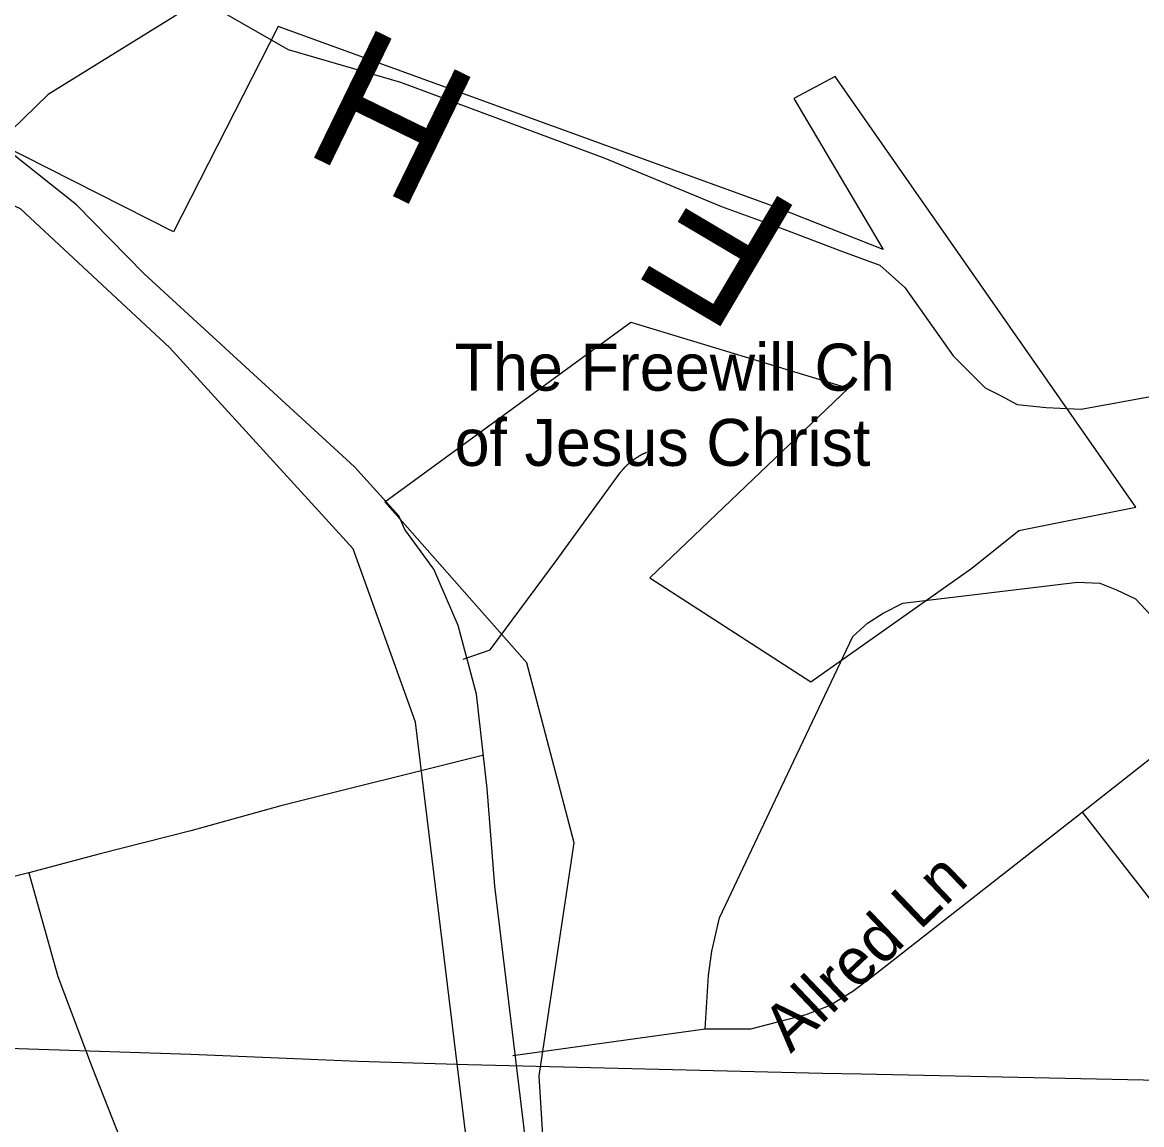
# Model space of a CAD drawing. Extents: x 1268485 to 1426702, y 514839 to 616766.
# Drawn here: x 1377078 to 1379031, y 540290 to 542213 of the extents above; entities that cross this region are included whole.
import ezdxf

# ---------------------------------------------------------------- set-up
doc = ezdxf.new("R2010")
doc.units = 0
for name, color, linetype in [('Old_Level_10', 7, 'Continuous'), ('Old_Level_22', 7, 'Continuous'), ('Old_Level_29', 7, 'Continuous'), ('Old_Level_32', 7, 'Continuous'), ('Old_Level_35', 7, 'Continuous'), ('Old_Level_48', 7, 'Continuous'), ('Old_Level_49', 7, 'Continuous'), ('Old_Level_56', 7, 'Continuous')]:
    doc.layers.add(name, color=color, linetype=linetype)

msp = doc.modelspace()

# ---------------------------------------------------------------- linework, layer by layer
at = {"layer": 'Old_Level_22'}
msp.add_line((1377832.355, 541652.199), (1377832.355, 541652.199), dxfattribs=at)
at = {"layer": 'Old_Level_29'}
msp.add_lwpolyline([(1378235.034, 538965.895), (1378176.071, 539089.297), (1378102.134, 539273.422), (1378086.167, 539347.983), (1378059.556, 539433.197), (1378047.317, 539485.38), (1378028.688, 539573.256), (1378002.076, 539826.232), (1377953.11, 540287.991), (1377902.548, 540705.537), (1377889.243, 540875.964), (1377870.614, 541040.532), (1377838.68, 541160.363), (1377796.102, 541258.891), (1377745.541, 541328.126), (1377734.896, 541352.093), (1377657.723, 541437.306), (1377290.855, 541774.023), (1377172.929, 541894.415), (1377036.385, 542002.767)], dxfattribs=at)
at = {"layer": 'Old_Level_32'}
for points in [[(1377390.16, 542252.58), (1377123.277, 542087.042), (1377036.385, 542002.767)], [(1377390.16, 542252.58), (1377542.221, 542165.297), (1377737.727, 542108.11), (1378094.605, 541975.679), (1378297.87, 541891.405), (1378406.571, 541852.175), (1378508.893, 541813.151), (1378574.062, 541789.073), (1378617.508, 541749.945), (1378701.958, 541631.154), (1378717.925, 541615.176), (1378757.843, 541575.233), (1378784.453, 541561.919), (1378813.726, 541545.941), (1378864.288, 541540.615), (1378925.494, 541537.952), (1379052.741, 541561.144)]]:
    msp.add_lwpolyline(points, dxfattribs=at)
at = {"layer": 'Old_Level_35'}
for p, q in [((1378021.871, 541290.236), (1378120.501, 541426.288)), ((1378926.766, 540834.867), (1379171.086, 541026.898)), ((1378926.766, 540834.867), (1379254.542, 540414.048)), ((1377933.904, 540410.204), (1378269.369, 540456.751))]:
    msp.add_line(p, q, dxfattribs=at)
for points in [[(1378120.501, 541426.288), (1378120.911, 541426.75), (1378121.219, 541427.262), (1378121.629, 541427.775), (1378122.039, 541428.185), (1378122.347, 541428.698), (1378122.757, 541429.108), (1378123.167, 541429.621), (1378123.475, 541430.082), (1378123.987, 541430.543), (1378124.397, 541431.004), (1378124.705, 541431.517), (1378125.115, 541431.927), (1378125.525, 541432.389), (1378125.833, 541432.901), (1378126.345, 541433.311), (1378126.755, 541433.772), (1378127.165, 541434.183), (1378127.473, 541434.695), (1378127.986, 541435.105), (1378128.396, 541435.567), (1378128.703, 541435.977), (1378129.216, 541436.438), (1378129.626, 541436.9), (1378130.036, 541437.31), (1378130.549, 541437.771), (1378130.856, 541438.181), (1378131.369, 541438.54), (1378131.779, 541439.001), (1378132.087, 541439.463), (1378132.599, 541439.873), (1378133.009, 541440.232), (1378133.522, 541440.693), (1378134.035, 541441.103), (1378134.342, 541441.514), (1378134.855, 541441.924), (1378135.265, 541442.334), (1378135.778, 541442.744), (1378136.29, 541443.102), (1378136.598, 541443.564), (1378137.111, 541443.923), (1378137.623, 541444.333), (1378138.033, 541444.743), (1378138.546, 541445.102), (1378138.956, 541445.512), (1378139.366, 541445.871), (1378139.879, 541446.23), (1378140.391, 541446.64), (1378140.904, 541446.998), (1378141.417, 541447.358), (1378141.724, 541447.768), (1378142.237, 541448.126), (1378142.749, 541448.485), (1378143.262, 541448.895), (1378143.775, 541449.254), (1378144.287, 541449.613), (1378144.8, 541449.921), (1378145.21, 541450.331), (1378145.723, 541450.689), (1378146.133, 541450.997), (1378146.645, 541451.356), (1378147.158, 541451.664), (1378147.671, 541452.074), (1378148.081, 541452.381), (1378148.798, 541452.689), (1378149.209, 541453.047), (1378149.721, 541453.355), (1378150.234, 541453.663), (1378150.746, 541454.073), (1378151.259, 541454.38), (1378151.772, 541454.688), (1378152.284, 541454.995), (1378152.797, 541455.303), (1378153.207, 541455.61), (1378153.925, 541455.918), (1378154.335, 541456.226), (1378154.848, 541456.585), (1378155.36, 541456.79), (1378155.873, 541457.148), (1378156.488, 541457.456), (1378157.001, 541457.764), (1378157.513, 541458.02), (1378158.026, 541458.328), (1378158.641, 541458.584), (1378159.154, 541458.891), (1378159.666, 541459.148), (1378160.281, 541459.456), (1378160.794, 541459.712), (1378161.204, 541459.917), (1378161.922, 541460.276), (1378162.332, 541460.481), (1378162.845, 541460.737), (1378163.46, 541460.994), (1378163.972, 541461.249), (1378164.588, 541461.506), (1378165.1, 541461.762), (1378165.715, 541462.019), (1378166.228, 541462.275), (1378166.741, 541462.48), (1378167.356, 541462.736)], [(1377847.474, 541101.742), (1377894.636, 541117.839), (1378011.003, 541275.575), (1378021.871, 541290.236)], [(1378269.369, 540456.751), (1378275.111, 540549.793), (1378280.955, 540592.495), (1378294.488, 540650.628), (1378397.424, 540867.829), (1378527.222, 541141.266), (1378552.546, 541164.539), (1378579.613, 541182.02), (1378614.472, 541199.45), (1378918.974, 541236.307), (1378957.729, 541234.359), (1378986.846, 541222.774), (1379019.86, 541207.19), (1379108.955, 541112.2), (1379171.086, 541026.898)], [(1377880.795, 540933.855), (1377529.336, 540845.837), (1377372.266, 540802.417), (1377213.761, 540762.074), (1377089.499, 540729.213)], [(1378269.369, 540456.751), (1378348.827, 540456.751), (1378445.714, 540481.921), (1378486.519, 540497.454), (1378527.222, 540522.675), (1378560.235, 540547.897), (1378926.766, 540834.867)], [(1377089.499, 540729.213), (1376971.389, 540699.276), (1376912.95, 540684.307), (1376869.581, 540670.825), (1376830.724, 540654.369), (1376791.866, 540633.454), (1376755.982, 540609.515), (1376723.174, 540579.577), (1376661.761, 540515.242), (1376631.926, 540474.898), (1376609.37, 540434.503)], [(1377089.499, 540729.213), (1377140.352, 540548.204), (1377200.228, 540389.647), (1377297.525, 540141.329)]]:
    msp.add_lwpolyline(points, dxfattribs=at)
at = {"layer": 'Old_Level_48'}
for points in [[(1377854.905, 540248.188), (1377764.222, 540992.111), (1377655.406, 541294.519), (1377335.008, 541645.312), (1377075.062, 541887.239), (1376917.886, 541959.817), (1376676.075, 541984.009), (1376119.911, 541923.528), (1375491.205, 541826.757), (1374904.815, 541681.602), (1374523.963, 541717.89), (1374143.112, 541844.902), (1373441.199, 542257.656), (1372496.697, 542750.098)], [(1379020.355, 541366.731), (1378495.948, 542118.286), (1378424.187, 542079.603), (1378579.626, 541816.561), (1378397.295, 541888.347), (1377524.412, 542205.323), (1377342.25, 541847.505), (1377035.003, 542002.548)], [(1377990.859, 540195.19), (1377979.819, 540374.789), (1378040.837, 540781.352), (1377958.285, 541095.212), (1377710.628, 541376.032), (1378139.899, 541689.892), (1378519.64, 541574.259)], [(1378519.64, 541574.259), (1378172.92, 541243.881), (1378453.598, 541062.174), (1378734.276, 541260.4), (1378816.828, 541326.476), (1379020.355, 541366.731)]]:
    msp.add_lwpolyline(points, dxfattribs=at)
at = {"layer": 'Old_Level_49'}
for points in [[(1377854.905, 540248.188), (1377764.222, 540992.111), (1377655.406, 541294.519), (1377335.008, 541645.312), (1377075.062, 541887.239), (1376917.886, 541959.817), (1376676.075, 541984.009), (1376119.911, 541923.528), (1375491.205, 541826.757), (1374904.815, 541681.602), (1374523.963, 541717.89), (1374143.112, 541844.902), (1373441.199, 542257.656), (1372496.697, 542750.098)], [(1379020.355, 541366.731), (1378495.948, 542118.286), (1378424.187, 542079.603), (1378579.626, 541816.561), (1378397.295, 541888.347), (1377524.412, 542205.323), (1377342.25, 541847.505), (1377035.003, 542002.548)], [(1377990.859, 540195.19), (1377979.819, 540374.789), (1378040.837, 540781.352), (1377958.285, 541095.212), (1377710.628, 541376.032), (1378139.899, 541689.892), (1378519.64, 541574.259)], [(1378519.64, 541574.259), (1378172.92, 541243.881), (1378453.598, 541062.174), (1378734.276, 541260.4), (1378816.828, 541326.476), (1379020.355, 541366.731)]]:
    msp.add_lwpolyline(points, dxfattribs=at)
at = {"layer": 'Old_Level_56'}
msp.add_lwpolyline([(1371839.276, 540507.591), (1372919.06, 540561.29), (1373972.905, 540529.27), (1375118.599, 540487.599), (1375172.602, 540486.511), (1375944.434, 540460.37), (1376204.365, 540450.935), (1377372.141, 540412.821), (1377664.033, 540400.741), (1377855.8, 540394.68), (1378473.989, 540379.835), (1378541.792, 540378.47), (1379116.019, 540366.51), (1379697.966, 540360.398), (1380382.159, 540344.224), (1380791.778, 540325.774), (1381059.427, 540302.177), (1381061.503, 540301.744), (1381944.122, 540117.691)], dxfattribs=at)

# ---------------------------------------------------------------- texts
at = {"layer": 'Old_Level_10'}
msp.add_text('Allred Ln', height=82.0208, rotation=43.652297, dxfattribs=at).set_placement((1378418.687, 540413.001))
at = {"layer": 'Old_Level_22'}
for s, rotation, p in [('H', 154.032911, (1377884.348, 542105.521)), ('F', 149.362586, (1378444.63, 541880.528))]:
    msp.add_text(s, height=246.062, rotation=rotation, dxfattribs=at).set_placement(p)
for s, p in [('The Freewill Ch', (1377832.355, 541570.178)), ('of Jesus Christ', (1377832.355, 541438.945))]:
    msp.add_text(s, height=82.02083, dxfattribs=at).set_placement(p)

doc.saveas('drawing.dxf')
